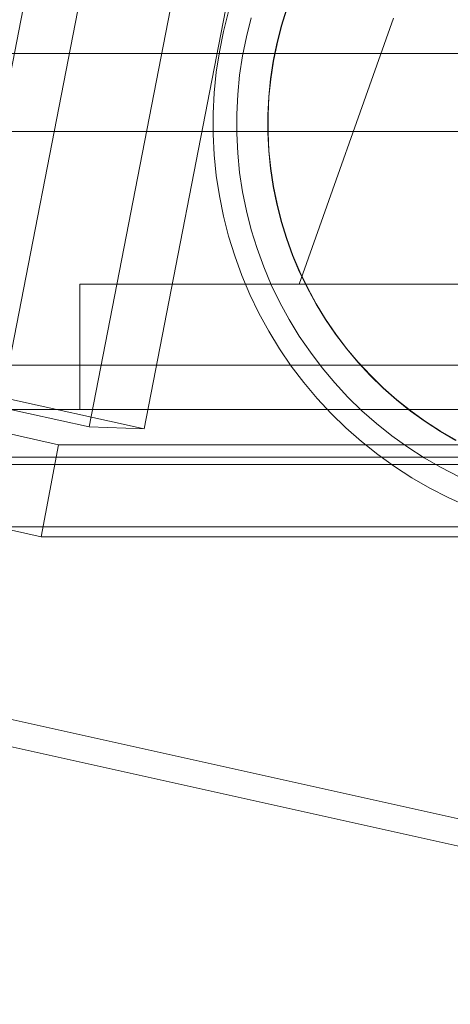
# Model space of a CAD drawing. Header units: millimetres. Extents: x -4738 to 65662, y -68080 to 6847.
# Tile 876 of 1056: x 24172 to 24227, y 1129 to 1254. Entities that reach past the tile are written whole.
import ezdxf

# ---------------------------------------------------------------- set-up
doc = ezdxf.new("R2010")
doc.units = ezdxf.units.MM
for name, color, linetype, lineweight in [('COTAS_O', 1, 'Continuous', 0), ('COTAS_P', 1, 'Continuous', 0), ('lateral_briquetadora', 7, 'Continuous', 0), ('lateral_C05', 7, 'Continuous', 0), ('lateral_C10', 7, 'Continuous', 0)]:
    doc.layers.add(name, color=color, linetype=linetype, lineweight=lineweight)
doc.dimstyles.new('R19_100', dxfattribs={"dimtxt": 250, "dimasz": 150, "dimexe": 150, "dimexo": 80, "dimgap": 100, "dimtad": 1, "dimtih": 1, "dimtoh": 1, "dimdsep": 46, "dimcen": 0.09, "dimadec": 0, "dimazin": 0, "dimtfac": 1, "dimtdec": 4, "dimtofl": 0, "dimtmove": 0, "dimatfit": 3, "dimfxl": 1, "dimtolj": 1, "dimtzin": 0, "dimarcsym": 0})

# ---------------------------------------------------------------- blocks, each defined once
blk = doc.blocks.new('DIM_R30_4')
at = {"layer": 'COTAS_P'}
for p, q in [((15248.37, 1279.09), (24311.82, 4109.09)), ((24311.82, 4109.09), (24155.23, 4107.34)), ((24311.82, 4109.09), (24182.05, 4021.43)), ((24580.07, 3250), (24311.82, 4109.09)), ((15248.37, 1279.09), (15378.14, 1366.76)), ((15248.37, 1279.09), (15404.97, 1280.85)), ((15516.62, 420), (15248.37, 1279.09))]:
    blk.add_line(p, q, dxfattribs=at)
blk.add_text('9495 P', height=250, rotation=17.3406, dxfattribs=at).set_placement((19750.29, 2789.55))
blk = doc.blocks.new('DIM_R30_27')
at = {"layer": 'COTAS_O'}
for p, q in [((23750.07, 2330), (24450.07, 2330)), ((24450.07, 2330), (24405.07, 2180)), ((24450.07, 0), (24450.07, 2330)), ((24450.07, 2330), (24495.07, 2180)), ((24450.07, 0), (24405.07, 150)), ((24450.07, 0), (24495.07, 150)), ((23750.07, 0), (24450.07, 0))]:
    blk.add_line(p, q, dxfattribs=at)
blk.add_text('2330 O', height=250, rotation=90, dxfattribs=at).set_placement((24350.07, 1165))

msp = doc.modelspace()

# ---------------------------------------------------------------- linework, layer by layer
at = {"layer": 'lateral_briquetadora'}
for p, q in [((23750.067, 1250), (25950.067, 1250)), ((23900.067, 1250), (25800.067, 1250)), ((24150.067, 1250), (25800.067, 1250)), ((23750.067, 1240), (25950.067, 1240)), ((23900.067, 1240), (25800.067, 1240))]:
    msp.add_line(p, q, dxfattribs=at)
at = {"layer": 'lateral_C05'}
for p, q in [((24198.396, 1252.794), (24199.048, 1255.355)), ((24205.748, 1253.469), (24206.425, 1255.663)), ((24205.787, 1253.459), (24206.463, 1255.65)), ((24201.321, 1252.126), (24201.936, 1254.542)), ((24208.067, 1220.5), (24220.067, 1254.5)), ((24197.873, 1250.203), (24198.396, 1252.794)), ((24205.182, 1251.245), (24205.748, 1253.469)), ((24205.221, 1251.236), (24205.787, 1253.459)), ((24200.827, 1249.682), (24201.321, 1252.126)), ((24197.479, 1247.59), (24197.873, 1250.203)), ((24204.727, 1248.995), (24205.182, 1251.245)), ((24204.766, 1248.988), (24205.221, 1251.236)), ((24200.456, 1247.217), (24200.827, 1249.682)), ((24204.385, 1246.725), (24204.727, 1248.995)), ((24204.424, 1246.72), (24204.766, 1248.988)), ((24197.216, 1244.961), (24197.479, 1247.59)), ((24200.207, 1244.737), (24200.456, 1247.217)), ((24204.156, 1244.441), (24204.385, 1246.725)), ((24204.196, 1244.438), (24204.424, 1246.72)), ((24197.084, 1242.321), (24197.216, 1244.961)), ((24200.083, 1242.247), (24200.207, 1244.737)), ((24204.042, 1242.148), (24204.156, 1244.441)), ((24204.082, 1242.147), (24204.196, 1244.438)), ((24197.084, 1239.679), (24197.084, 1242.321)), ((24200.083, 1239.753), (24200.083, 1242.247)), ((24204.042, 1239.852), (24204.042, 1242.148)), ((24204.082, 1239.853), (24204.082, 1242.147)), ((24197.216, 1237.039), (24197.084, 1239.679)), ((24200.207, 1237.263), (24200.083, 1239.753)), ((24204.156, 1237.559), (24204.042, 1239.852)), ((24204.196, 1237.562), (24204.082, 1239.853)), ((24197.479, 1234.41), (24197.216, 1237.039)), ((24200.456, 1234.783), (24200.207, 1237.263)), ((24204.385, 1235.275), (24204.156, 1237.559)), ((24204.424, 1235.28), (24204.196, 1237.562)), ((24204.727, 1233.005), (24204.385, 1235.275)), ((24204.766, 1233.012), (24204.424, 1235.28)), ((24197.873, 1231.797), (24197.479, 1234.41)), ((24200.827, 1232.318), (24200.456, 1234.783)), ((24205.182, 1230.755), (24204.727, 1233.005)), ((24205.221, 1230.764), (24204.766, 1233.012)), ((24198.396, 1229.206), (24197.873, 1231.797)), ((24201.321, 1229.874), (24200.827, 1232.318)), ((24205.748, 1228.531), (24205.182, 1230.755)), ((24205.787, 1228.541), (24205.221, 1230.764)), ((24199.048, 1226.645), (24198.396, 1229.206)), ((24201.936, 1227.458), (24201.321, 1229.874)), ((24206.425, 1226.337), (24205.748, 1228.531)), ((24206.463, 1226.35), (24205.787, 1228.541)), ((24199.827, 1224.12), (24199.048, 1226.645)), ((24202.671, 1225.076), (24201.936, 1227.458)), ((24207.21, 1224.18), (24206.425, 1226.337)), ((24207.247, 1224.194), (24206.463, 1226.35)), ((24203.524, 1222.733), (24202.671, 1225.076)), ((24200.731, 1221.637), (24199.827, 1224.12)), ((24208.102, 1222.064), (24207.21, 1224.18)), ((24208.138, 1222.081), (24207.247, 1224.194)), ((24204.492, 1220.436), (24203.524, 1222.733)), ((24201.758, 1219.202), (24200.731, 1221.637)), ((24209.098, 1219.996), (24208.102, 1222.064)), ((24209.133, 1220.014), (24208.138, 1222.081)), ((24180.067, 1204.5), (24180.067, 1220.5)), ((24180.067, 1220.5), (24320.067, 1220.5)), ((24188.57, 1220.5), (24188.586, 1220.5)), ((24188.586, 1220.5), (24188.618, 1220.5)), ((24188.618, 1220.5), (24188.666, 1220.5)), ((24188.666, 1220.5), (24188.73, 1220.5)), ((24188.73, 1220.5), (24188.81, 1220.5)), ((24188.81, 1220.5), (24188.906, 1220.5)), ((24188.906, 1220.5), (24189.017, 1220.5)), ((24189.017, 1220.5), (24189.143, 1220.5)), ((24189.143, 1220.5), (24189.283, 1220.5)), ((24189.283, 1220.5), (24189.438, 1220.5)), ((24189.438, 1220.5), (24189.607, 1220.5)), ((24189.607, 1220.5), (24189.79, 1220.5)), ((24189.79, 1220.5), (24189.986, 1220.5)), ((24189.986, 1220.5), (24190.194, 1220.5)), ((24190.194, 1220.5), (24190.414, 1220.5)), ((24190.414, 1220.5), (24190.646, 1220.5)), ((24190.646, 1220.5), (24190.889, 1220.5)), ((24190.889, 1220.5), (24191.143, 1220.5)), ((24191.143, 1220.5), (24191.406, 1220.5)), ((24191.406, 1220.5), (24191.678, 1220.5)), ((24191.678, 1220.5), (24191.959, 1220.5)), ((24191.959, 1220.5), (24192.247, 1220.5)), ((24192.247, 1220.5), (24192.543, 1220.5)), ((24192.543, 1220.5), (24192.844, 1220.5)), ((24192.844, 1220.5), (24193.152, 1220.5)), ((24193.152, 1220.5), (24193.464, 1220.5)), ((24193.464, 1220.5), (24193.78, 1220.5)), ((24193.78, 1220.5), (24194.099, 1220.5)), ((24194.099, 1220.5), (24194.42, 1220.5)), ((24194.42, 1220.5), (24194.743, 1220.5)), ((24195.067, 1220.5), (24194.743, 1220.5)), ((24200.067, 1220.5), (24195.067, 1220.5)), ((24200.067, 1220.5), (24200.386, 1220.5)), ((24200.386, 1220.5), (24200.705, 1220.5)), ((24200.705, 1220.5), (24201.021, 1220.5)), ((24201.021, 1220.5), (24201.336, 1220.5)), ((24201.336, 1220.5), (24201.647, 1220.5)), ((24201.647, 1220.5), (24201.954, 1220.5)), ((24201.954, 1220.5), (24202.257, 1220.5)), ((24202.257, 1220.5), (24202.555, 1220.5)), ((24202.555, 1220.5), (24202.847, 1220.5)), ((24202.847, 1220.5), (24203.132, 1220.5)), ((24203.132, 1220.5), (24203.409, 1220.5)), ((24203.409, 1220.5), (24203.679, 1220.5)), ((24203.679, 1220.5), (24203.94, 1220.5)), ((24203.94, 1220.5), (24204.191, 1220.5)), ((24204.191, 1220.5), (24204.433, 1220.5)), ((24204.433, 1220.5), (24204.664, 1220.5)), ((24205.574, 1218.189), (24204.492, 1220.436)), ((24204.664, 1220.5), (24204.884, 1220.5)), ((24204.884, 1220.5), (24205.092, 1220.5)), ((24205.092, 1220.5), (24205.288, 1220.5)), ((24205.288, 1220.5), (24205.472, 1220.5)), ((24205.472, 1220.5), (24205.643, 1220.5)), ((24205.643, 1220.5), (24205.8, 1220.5)), ((24205.8, 1220.5), (24205.943, 1220.5)), ((24206.073, 1220.5), (24205.943, 1220.5)), ((24206.188, 1220.5), (24206.073, 1220.5)), ((24206.288, 1220.5), (24206.188, 1220.5)), ((24206.373, 1220.5), (24206.288, 1220.5)), ((24206.443, 1220.5), (24206.373, 1220.5)), ((24206.497, 1220.5), (24206.443, 1220.5)), ((24206.536, 1220.5), (24206.497, 1220.5)), ((24206.56, 1220.5), (24206.536, 1220.5)), ((24208.067, 1220.5), (24228.164, 1220.5)), ((24210.196, 1217.98), (24209.098, 1219.996)), ((24210.23, 1218), (24209.133, 1220.014)), ((24202.904, 1216.821), (24201.758, 1219.202)), ((24206.766, 1216), (24205.574, 1218.189)), ((24211.393, 1216.021), (24210.196, 1217.98)), ((24211.426, 1216.043), (24210.23, 1218)), ((24204.168, 1214.5), (24202.904, 1216.821)), ((24208.066, 1213.873), (24206.766, 1216)), ((24212.686, 1214.124), (24211.393, 1216.021)), ((24212.718, 1214.148), (24211.426, 1216.043)), ((24205.546, 1212.245), (24204.168, 1214.5)), ((24209.471, 1211.813), (24208.066, 1213.873)), ((24214.072, 1212.295), (24212.686, 1214.124)), ((24214.103, 1212.319), (24212.718, 1214.148)), ((24207.035, 1210.062), (24205.546, 1212.245)), ((24210.976, 1209.826), (24209.471, 1211.813)), ((24215.548, 1210.536), (24214.072, 1212.295)), ((24215.578, 1210.562), (24214.103, 1212.319)), ((24208.63, 1207.955), (24207.035, 1210.062)), ((24217.109, 1208.853), (24215.548, 1210.536)), ((24217.138, 1208.881), (24215.578, 1210.562)), ((24212.578, 1207.916), (24210.976, 1209.826)), ((24218.752, 1207.25), (24217.109, 1208.853)), ((24218.78, 1207.28), (24217.138, 1208.881)), ((24210.329, 1205.931), (24208.63, 1207.955)), ((24214.274, 1206.088), (24212.578, 1207.916)), ((24220.474, 1205.731), (24218.752, 1207.25)), ((24220.499, 1205.762), (24218.78, 1207.28)), ((24212.127, 1203.993), (24210.329, 1205.931)), ((24216.059, 1204.347), (24214.274, 1206.088)), ((24222.268, 1204.3), (24220.474, 1205.731)), ((24222.292, 1204.332), (24220.499, 1205.762)), ((24160.067, 1204.5), (24340.067, 1204.5)), ((24180.067, 1204.5), (24320.067, 1204.5)), ((24188.57, 1204.5), (24188.586, 1204.5)), ((24188.586, 1204.5), (24188.618, 1204.5)), ((24188.618, 1204.5), (24188.666, 1204.5)), ((24188.666, 1204.5), (24188.73, 1204.5)), ((24188.73, 1204.5), (24188.81, 1204.5)), ((24188.81, 1204.5), (24188.906, 1204.5)), ((24188.906, 1204.5), (24189.017, 1204.5)), ((24189.017, 1204.5), (24189.143, 1204.5)), ((24189.143, 1204.5), (24189.283, 1204.5)), ((24189.283, 1204.5), (24189.438, 1204.5)), ((24189.438, 1204.5), (24189.607, 1204.5)), ((24189.607, 1204.5), (24189.79, 1204.5)), ((24189.79, 1204.5), (24189.986, 1204.5)), ((24189.986, 1204.5), (24190.194, 1204.5)), ((24190.194, 1204.5), (24190.414, 1204.5)), ((24190.414, 1204.5), (24190.646, 1204.5)), ((24190.646, 1204.5), (24190.889, 1204.5)), ((24190.889, 1204.5), (24191.143, 1204.5)), ((24191.143, 1204.5), (24191.406, 1204.5)), ((24191.406, 1204.5), (24191.678, 1204.5)), ((24191.678, 1204.5), (24191.959, 1204.5)), ((24191.959, 1204.5), (24192.247, 1204.5)), ((24192.074, 1204.5), (24192.095, 1204.5)), ((24192.095, 1204.5), (24192.129, 1204.5)), ((24192.129, 1204.5), (24192.177, 1204.5)), ((24192.177, 1204.5), (24192.238, 1204.5)), ((24192.238, 1204.5), (24192.312, 1204.5)), ((24192.247, 1204.5), (24192.543, 1204.5)), ((24192.312, 1204.5), (24192.399, 1204.5)), ((24192.399, 1204.5), (24192.499, 1204.5)), ((24192.499, 1204.5), (24192.612, 1204.5)), ((24192.543, 1204.5), (24192.844, 1204.5)), ((24192.612, 1204.5), (24192.737, 1204.5)), ((24192.737, 1204.5), (24192.874, 1204.5)), ((24192.844, 1204.5), (24193.152, 1204.5)), ((24192.874, 1204.5), (24193.023, 1204.5)), ((24193.023, 1204.5), (24193.183, 1204.5)), ((24193.152, 1204.5), (24193.464, 1204.5)), ((24193.183, 1204.5), (24193.354, 1204.5)), ((24193.354, 1204.5), (24193.536, 1204.5)), ((24193.464, 1204.5), (24193.78, 1204.5)), ((24193.536, 1204.5), (24193.727, 1204.5)), ((24193.727, 1204.5), (24193.928, 1204.5)), ((24193.78, 1204.5), (24194.099, 1204.5)), ((24193.928, 1204.5), (24194.138, 1204.5)), ((24194.099, 1204.5), (24194.42, 1204.5)), ((24194.138, 1204.5), (24194.357, 1204.5)), ((24194.357, 1204.5), (24194.583, 1204.5)), ((24194.42, 1204.5), (24194.743, 1204.5)), ((24194.583, 1204.5), (24194.817, 1204.5)), ((24195.067, 1204.5), (24194.743, 1204.5)), ((24194.817, 1204.5), (24195.058, 1204.5)), ((24195.058, 1204.5), (24195.305, 1204.5)), ((24200.067, 1204.5), (24195.067, 1204.5)), ((24195.305, 1204.5), (24195.558, 1204.5)), ((24195.558, 1204.5), (24195.816, 1204.5)), ((24195.816, 1204.5), (24196.078, 1204.5)), ((24196.078, 1204.5), (24196.344, 1204.5)), ((24196.344, 1204.5), (24196.612, 1204.5)), ((24196.612, 1204.5), (24196.884, 1204.5)), ((24196.884, 1204.5), (24197.156, 1204.5)), ((24197.156, 1204.5), (24197.43, 1204.5)), ((24197.43, 1204.5), (24197.705, 1204.5)), ((24197.705, 1204.5), (24197.979, 1204.5)), ((24197.979, 1204.5), (24198.251, 1204.5)), ((24198.251, 1204.5), (24198.523, 1204.5)), ((24198.523, 1204.5), (24198.791, 1204.5)), ((24198.791, 1204.5), (24199.057, 1204.5)), ((24199.057, 1204.5), (24199.319, 1204.5)), ((24199.319, 1204.5), (24199.577, 1204.5)), ((24199.577, 1204.5), (24199.83, 1204.5)), ((24199.83, 1204.5), (24200.077, 1204.5)), ((24200.067, 1204.5), (24200.386, 1204.5)), ((24200.077, 1204.5), (24200.317, 1204.5)), ((24200.317, 1204.5), (24200.551, 1204.5)), ((24200.386, 1204.5), (24200.705, 1204.5)), ((24200.551, 1204.5), (24200.778, 1204.5)), ((24200.705, 1204.5), (24201.021, 1204.5)), ((24200.778, 1204.5), (24200.997, 1204.5)), ((24200.997, 1204.5), (24201.207, 1204.5)), ((24201.021, 1204.5), (24201.336, 1204.5)), ((24201.207, 1204.5), (24201.408, 1204.5)), ((24201.336, 1204.5), (24201.647, 1204.5)), ((24201.408, 1204.5), (24201.599, 1204.5)), ((24201.599, 1204.5), (24201.781, 1204.5)), ((24201.647, 1204.5), (24201.954, 1204.5)), ((24201.781, 1204.5), (24201.952, 1204.5)), ((24201.952, 1204.5), (24202.112, 1204.5)), ((24201.954, 1204.5), (24202.257, 1204.5)), ((24202.112, 1204.5), (24202.261, 1204.5)), ((24202.257, 1204.5), (24202.555, 1204.5)), ((24202.261, 1204.5), (24202.398, 1204.5)), ((24202.398, 1204.5), (24202.523, 1204.5)), ((24202.523, 1204.5), (24202.636, 1204.5)), ((24202.555, 1204.5), (24202.847, 1204.5)), ((24202.636, 1204.5), (24202.736, 1204.5)), ((24202.736, 1204.5), (24202.823, 1204.5)), ((24202.823, 1204.5), (24202.897, 1204.5)), ((24202.847, 1204.5), (24203.132, 1204.5)), ((24202.897, 1204.5), (24202.958, 1204.5)), ((24202.958, 1204.5), (24203.006, 1204.5)), ((24203.006, 1204.5), (24203.04, 1204.5)), ((24203.04, 1204.5), (24203.061, 1204.5)), ((24203.132, 1204.5), (24203.409, 1204.5)), ((24203.409, 1204.5), (24203.679, 1204.5)), ((24203.679, 1204.5), (24203.94, 1204.5)), ((24203.94, 1204.5), (24204.191, 1204.5)), ((24204.191, 1204.5), (24204.433, 1204.5)), ((24204.433, 1204.5), (24204.664, 1204.5)), ((24204.664, 1204.5), (24204.884, 1204.5)), ((24204.884, 1204.5), (24205.092, 1204.5)), ((24205.092, 1204.5), (24205.288, 1204.5)), ((24205.288, 1204.5), (24205.472, 1204.5)), ((24205.472, 1204.5), (24205.643, 1204.5)), ((24205.643, 1204.5), (24205.8, 1204.5)), ((24205.8, 1204.5), (24205.943, 1204.5)), ((24205.943, 1204.5), (24206.073, 1204.5)), ((24206.073, 1204.5), (24206.188, 1204.5)), ((24206.188, 1204.5), (24206.288, 1204.5)), ((24206.288, 1204.5), (24206.373, 1204.5)), ((24206.373, 1204.5), (24206.443, 1204.5)), ((24206.443, 1204.5), (24206.497, 1204.5)), ((24206.497, 1204.5), (24206.536, 1204.5)), ((24206.536, 1204.5), (24206.56, 1204.5)), ((24214.018, 1202.148), (24212.127, 1203.993)), ((24217.928, 1202.698), (24216.059, 1204.347)), ((24224.132, 1202.96), (24222.268, 1204.3)), ((24224.155, 1202.993), (24222.292, 1204.332)), ((24219.877, 1201.143), (24217.928, 1202.698)), ((24226.061, 1201.714), (24224.132, 1202.96)), ((24226.081, 1201.749), (24224.155, 1202.993)), ((24216, 1200.4), (24214.018, 1202.148)), ((24221.901, 1199.688), (24219.877, 1201.143)), ((24228.049, 1200.567), (24226.061, 1201.714)), ((24228.068, 1200.602), (24226.081, 1201.749)), ((24218.066, 1198.752), (24216, 1200.4)), ((24220.212, 1197.209), (24218.066, 1198.752)), ((24223.996, 1198.335), (24221.901, 1199.688)), ((24135.067, 1197.5), (24365.067, 1197.5)), ((24160.067, 1197.5), (24340.067, 1197.5)), ((24179.569, 1197.5), (24179.583, 1197.5)), ((24179.583, 1197.5), (24179.61, 1197.5)), ((24179.61, 1197.5), (24179.651, 1197.5)), ((24179.651, 1197.5), (24179.705, 1197.5)), ((24179.705, 1197.5), (24179.773, 1197.5)), ((24179.773, 1197.5), (24179.854, 1197.5)), ((24179.854, 1197.5), (24179.948, 1197.5)), ((24179.948, 1197.5), (24180.054, 1197.5)), ((24180.054, 1197.5), (24180.173, 1197.5)), ((24180.173, 1197.5), (24180.304, 1197.5)), ((24180.304, 1197.5), (24180.447, 1197.5)), ((24180.447, 1197.5), (24180.602, 1197.5)), ((24180.602, 1197.5), (24180.767, 1197.5)), ((24180.767, 1197.5), (24180.944, 1197.5)), ((24180.944, 1197.5), (24181.13, 1197.5)), ((24181.13, 1197.5), (24181.327, 1197.5)), ((24181.327, 1197.5), (24181.532, 1197.5)), ((24181.532, 1197.5), (24181.747, 1197.5)), ((24181.747, 1197.5), (24181.969, 1197.5)), ((24181.969, 1197.5), (24182.2, 1197.5)), ((24182.2, 1197.5), (24182.437, 1197.5)), ((24182.437, 1197.5), (24182.681, 1197.5)), ((24182.681, 1197.5), (24182.931, 1197.5)), ((24182.931, 1197.5), (24183.186, 1197.5)), ((24183.186, 1197.5), (24183.446, 1197.5)), ((24183.446, 1197.5), (24183.71, 1197.5)), ((24183.71, 1197.5), (24183.978, 1197.5)), ((24183.978, 1197.5), (24184.248, 1197.5)), ((24184.248, 1197.5), (24184.52, 1197.5)), ((24184.52, 1197.5), (24184.793, 1197.5)), ((24184.793, 1197.5), (24185.067, 1197.5)), ((24185.067, 1197.5), (24210.067, 1197.5)), ((24192.074, 1197.5), (24192.095, 1197.5)), ((24192.095, 1197.5), (24192.129, 1197.5)), ((24192.129, 1197.5), (24192.177, 1197.5)), ((24192.177, 1197.5), (24192.238, 1197.5)), ((24192.238, 1197.5), (24192.312, 1197.5)), ((24192.312, 1197.5), (24192.399, 1197.5)), ((24192.399, 1197.5), (24192.499, 1197.5)), ((24192.499, 1197.5), (24192.612, 1197.5)), ((24192.612, 1197.5), (24192.737, 1197.5)), ((24192.737, 1197.5), (24192.874, 1197.5)), ((24192.874, 1197.5), (24193.023, 1197.5)), ((24193.023, 1197.5), (24193.183, 1197.5)), ((24193.183, 1197.5), (24193.354, 1197.5)), ((24193.354, 1197.5), (24193.536, 1197.5)), ((24193.536, 1197.5), (24193.727, 1197.5)), ((24193.727, 1197.5), (24193.928, 1197.5)), ((24193.928, 1197.5), (24194.138, 1197.5)), ((24194.138, 1197.5), (24194.357, 1197.5)), ((24194.357, 1197.5), (24194.583, 1197.5)), ((24194.583, 1197.5), (24194.817, 1197.5)), ((24194.817, 1197.5), (24195.058, 1197.5)), ((24195.058, 1197.5), (24195.305, 1197.5)), ((24195.305, 1197.5), (24195.558, 1197.5)), ((24195.558, 1197.5), (24195.816, 1197.5)), ((24195.816, 1197.5), (24196.078, 1197.5)), ((24196.078, 1197.5), (24196.344, 1197.5)), ((24196.344, 1197.5), (24196.612, 1197.5)), ((24196.612, 1197.5), (24196.884, 1197.5)), ((24196.884, 1197.5), (24197.156, 1197.5)), ((24197.156, 1197.5), (24197.43, 1197.5)), ((24197.43, 1197.5), (24197.705, 1197.5)), ((24197.705, 1197.5), (24197.979, 1197.5)), ((24197.979, 1197.5), (24198.251, 1197.5)), ((24198.251, 1197.5), (24198.523, 1197.5)), ((24198.523, 1197.5), (24198.791, 1197.5)), ((24198.791, 1197.5), (24199.057, 1197.5)), ((24199.057, 1197.5), (24199.319, 1197.5)), ((24199.319, 1197.5), (24199.577, 1197.5)), ((24199.577, 1197.5), (24199.83, 1197.5)), ((24199.83, 1197.5), (24200.077, 1197.5)), ((24200.077, 1197.5), (24200.317, 1197.5)), ((24200.317, 1197.5), (24200.551, 1197.5)), ((24200.551, 1197.5), (24200.778, 1197.5)), ((24200.778, 1197.5), (24200.997, 1197.5)), ((24200.997, 1197.5), (24201.207, 1197.5)), ((24201.207, 1197.5), (24201.408, 1197.5)), ((24201.408, 1197.5), (24201.599, 1197.5)), ((24201.599, 1197.5), (24201.781, 1197.5)), ((24201.781, 1197.5), (24201.952, 1197.5)), ((24201.952, 1197.5), (24202.112, 1197.5)), ((24202.112, 1197.5), (24202.261, 1197.5)), ((24202.261, 1197.5), (24202.398, 1197.5)), ((24202.398, 1197.5), (24202.523, 1197.5)), ((24202.523, 1197.5), (24202.636, 1197.5)), ((24202.636, 1197.5), (24202.736, 1197.5)), ((24202.736, 1197.5), (24202.823, 1197.5)), ((24202.823, 1197.5), (24202.897, 1197.5)), ((24202.897, 1197.5), (24202.958, 1197.5)), ((24202.958, 1197.5), (24203.006, 1197.5)), ((24203.006, 1197.5), (24203.04, 1197.5)), ((24203.04, 1197.5), (24203.061, 1197.5)), ((24210.067, 1197.5), (24210.337, 1197.5)), ((24210.337, 1197.5), (24210.607, 1197.5)), ((24210.607, 1197.5), (24210.875, 1197.5)), ((24210.875, 1197.5), (24211.14, 1197.5)), ((24211.14, 1197.5), (24211.404, 1197.5)), ((24211.404, 1197.5), (24211.664, 1197.5)), ((24211.664, 1197.5), (24211.92, 1197.5)), ((24211.92, 1197.5), (24212.172, 1197.5)), ((24212.172, 1197.5), (24212.419, 1197.5)), ((24212.419, 1197.5), (24212.66, 1197.5)), ((24212.66, 1197.5), (24212.895, 1197.5)), ((24212.895, 1197.5), (24213.123, 1197.5)), ((24213.123, 1197.5), (24213.344, 1197.5)), ((24213.344, 1197.5), (24213.557, 1197.5)), ((24213.557, 1197.5), (24213.761, 1197.5)), ((24213.761, 1197.5), (24213.957, 1197.5)), ((24213.957, 1197.5), (24214.143, 1197.5)), ((24214.143, 1197.5), (24214.319, 1197.5)), ((24214.319, 1197.5), (24214.485, 1197.5)), ((24214.485, 1197.5), (24214.641, 1197.5)), ((24214.641, 1197.5), (24214.785, 1197.5)), ((24214.785, 1197.5), (24214.918, 1197.5)), ((24214.918, 1197.5), (24215.039, 1197.5)), ((24215.039, 1197.5), (24215.149, 1197.5)), ((24215.149, 1197.5), (24215.246, 1197.5)), ((24215.246, 1197.5), (24215.331, 1197.5)), ((24215.331, 1197.5), (24215.403, 1197.5)), ((24215.403, 1197.5), (24215.462, 1197.5)), ((24215.462, 1197.5), (24215.508, 1197.5)), ((24215.508, 1197.5), (24215.541, 1197.5)), ((24215.541, 1197.5), (24215.561, 1197.5)), ((24226.155, 1197.089), (24223.996, 1198.335)), ((24222.431, 1195.776), (24220.212, 1197.209)), ((24228.373, 1195.952), (24226.155, 1197.089)), ((24224.72, 1194.454), (24222.431, 1195.776)), ((24227.072, 1193.249), (24224.72, 1194.454)), ((24229.48, 1192.162), (24227.072, 1193.249)), ((24135.067, 1189.5), (24365.067, 1189.5)), ((24179.569, 1189.5), (24179.583, 1189.5)), ((24179.583, 1189.5), (24179.61, 1189.5)), ((24179.61, 1189.5), (24179.651, 1189.5)), ((24179.651, 1189.5), (24179.705, 1189.5)), ((24179.705, 1189.5), (24179.773, 1189.5)), ((24179.773, 1189.5), (24179.854, 1189.5)), ((24179.854, 1189.5), (24179.948, 1189.5)), ((24179.948, 1189.5), (24180.054, 1189.5)), ((24180.054, 1189.5), (24180.173, 1189.5)), ((24180.173, 1189.5), (24180.304, 1189.5)), ((24180.304, 1189.5), (24180.447, 1189.5)), ((24180.447, 1189.5), (24180.602, 1189.5)), ((24180.602, 1189.5), (24180.767, 1189.5)), ((24180.767, 1189.5), (24180.944, 1189.5)), ((24180.944, 1189.5), (24181.13, 1189.5)), ((24181.13, 1189.5), (24181.327, 1189.5)), ((24181.327, 1189.5), (24181.532, 1189.5)), ((24181.532, 1189.5), (24181.747, 1189.5)), ((24181.747, 1189.5), (24181.969, 1189.5)), ((24181.969, 1189.5), (24182.2, 1189.5)), ((24182.2, 1189.5), (24182.437, 1189.5)), ((24182.437, 1189.5), (24182.681, 1189.5)), ((24182.681, 1189.5), (24182.931, 1189.5)), ((24182.931, 1189.5), (24183.186, 1189.5)), ((24183.186, 1189.5), (24183.446, 1189.5)), ((24183.446, 1189.5), (24183.71, 1189.5)), ((24183.71, 1189.5), (24183.978, 1189.5)), ((24183.978, 1189.5), (24184.248, 1189.5)), ((24184.248, 1189.5), (24184.52, 1189.5)), ((24184.52, 1189.5), (24184.793, 1189.5)), ((24184.793, 1189.5), (24185.067, 1189.5)), ((24185.067, 1189.5), (24210.067, 1189.5)), ((24210.067, 1189.5), (24210.337, 1189.5)), ((24210.337, 1189.5), (24210.607, 1189.5)), ((24210.607, 1189.5), (24210.875, 1189.5)), ((24210.875, 1189.5), (24211.14, 1189.5)), ((24211.14, 1189.5), (24211.404, 1189.5)), ((24211.404, 1189.5), (24211.664, 1189.5)), ((24211.664, 1189.5), (24211.92, 1189.5)), ((24211.92, 1189.5), (24212.172, 1189.5)), ((24212.172, 1189.5), (24212.419, 1189.5)), ((24212.419, 1189.5), (24212.66, 1189.5)), ((24212.66, 1189.5), (24212.895, 1189.5)), ((24212.895, 1189.5), (24213.123, 1189.5)), ((24213.123, 1189.5), (24213.344, 1189.5)), ((24213.344, 1189.5), (24213.557, 1189.5)), ((24213.557, 1189.5), (24213.761, 1189.5)), ((24213.761, 1189.5), (24213.957, 1189.5)), ((24213.957, 1189.5), (24214.143, 1189.5)), ((24214.143, 1189.5), (24214.319, 1189.5)), ((24214.319, 1189.5), (24214.485, 1189.5)), ((24214.485, 1189.5), (24214.641, 1189.5)), ((24214.641, 1189.5), (24214.785, 1189.5)), ((24214.785, 1189.5), (24214.918, 1189.5)), ((24214.918, 1189.5), (24215.039, 1189.5)), ((24215.039, 1189.5), (24215.149, 1189.5)), ((24215.149, 1189.5), (24215.246, 1189.5)), ((24215.246, 1189.5), (24215.331, 1189.5)), ((24215.331, 1189.5), (24215.403, 1189.5)), ((24215.403, 1189.5), (24215.462, 1189.5)), ((24215.462, 1189.5), (24215.508, 1189.5)), ((24215.508, 1189.5), (24215.541, 1189.5)), ((24215.541, 1189.5), (24215.561, 1189.5))]:
    msp.add_line(p, q, dxfattribs=at)
at = {"layer": 'lateral_C10'}
for p, q in [((24201.746, 1404.791), (24163.232, 1206.291)), ((24170.218, 1206.041), (24208.731, 1404.542)), ((24181.268, 1202.281), (24219.782, 1400.782)), ((24188.254, 1202.031), (24226.768, 1400.532)), ((23288.029, 1357.787), (24370.201, 1117.214)), ((24385.831, 1117.214), (23303.659, 1357.787)), ((24463.667, 1210.19), (24131.531, 1210.19)), ((24131.531, 1210.19), (24177.342, 1200.006)), ((24181.268, 1202.281), (24163.232, 1206.291)), ((24170.218, 1206.041), (24188.254, 1202.031)), ((24188.254, 1202.031), (24181.268, 1202.281)), ((24175.128, 1188.25), (24177.342, 1200.006)), ((24177.342, 1200.006), (24509.479, 1200.006)), ((24175.128, 1188.25), (24129.316, 1198.434)), ((24129.316, 1198.434), (24461.453, 1198.434)), ((24507.265, 1188.25), (24175.128, 1188.25))]:
    msp.add_line(p, q, dxfattribs=at)

# ---------------------------------------------------------------- dimensions: what is measured, and where the dimension line sits
at = {"layer": 'COTAS_O'}
dim = msp.add_aligned_dim(p1=(23750.067, 0), p2=(23750.067, 2330), distance=-700, text='<> O', dimstyle='R19_100', dxfattribs=at)
dim.commit()
dim.dimension.update_dxf_attribs({"geometry": 'DIM_R30_27', "text_midpoint": (24450.067, 1165)})
at = {"layer": 'COTAS_P'}
dim = msp.add_aligned_dim(p1=(15516.618, 420), p2=(24580.067, 3250), distance=900, text='<> P', dimstyle='R19_100', dxfattribs=at)
dim.commit()
dim.dimension.update_dxf_attribs({"geometry": 'DIM_R30_4', "text_midpoint": (19780.096, 2694.095)})

doc.saveas('drawing.dxf')
